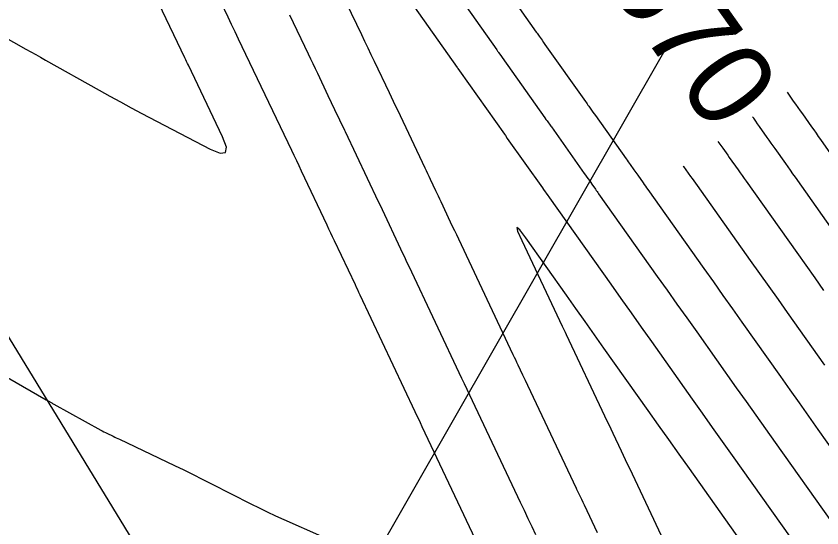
# Model space of a CAD drawing. Extents: x 954385 to 988206, y 1868364 to 1924553.
# Drawn here: x 956111.5 to 956168.2, y 1922585.3 to 1922621.3 of the extents above; entities that cross this region are included whole.
import ezdxf

# ---------------------------------------------------------------- set-up
doc = ezdxf.new("R2010")
doc.units = 0
for name, color, linetype in [('Default', 7, 'Continuous'), ('Ex_Contour Labels', 7, 'Continuous'), ('Ex_Major Contours', 7, 'Continuous'), ('Ex_Minor Contours', 7, 'Continuous'), ('Slopes', 7, 'Continuous')]:
    doc.layers.add(name, color=color, linetype=linetype)

msp = doc.modelspace()

# ---------------------------------------------------------------- linework, layer by layer
at = {"layer": 'Default'}
msp.add_line((957221.14, 1920784.239), (956045.796, 1922705.182), dxfattribs=at)
at = {"layer": 'Ex_Major Contours'}
for points in [[(956136.775, 1922625.833), (956142.493, 1922617.713), (956142.519, 1922617.675), (956142.546, 1922617.638), (956142.654, 1922617.486), (956145.822, 1922613.015), (956145.892, 1922612.917), (956146.031, 1922612.721), (956148.501, 1922609.239), (956148.59, 1922609.113), (956148.701, 1922608.956), (956148.768, 1922608.862), (956148.889, 1922608.69), (956148.945, 1922608.612), (956149, 1922608.534), (956153.316, 1922602.451), (956154.03, 1922601.444), (956154.744, 1922600.437), (956155.459, 1922599.43), (956156.173, 1922598.423), (956159.05, 1922594.365), (956159.754, 1922593.372), (956160.458, 1922592.379), (956161.162, 1922591.387), (956161.866, 1922590.394), (956166.007, 1922584.558)], [(956152.375, 1922584.951), (956151.457, 1922586.896), (956151.362, 1922587.097), (956151.267, 1922587.298), (956150.927, 1922588.018), (956150.903, 1922588.069), (956147.47, 1922595.33), (956147.3, 1922595.69), (956147.13, 1922596.049), (956146.79, 1922596.769), (956146.705, 1922596.949), (956146.62, 1922597.128), (956146.535, 1922597.308), (956146.45, 1922597.488), (956142.61, 1922605.619), (956142.468, 1922605.921), (956142.325, 1922606.224), (956142.182, 1922606.526), (956142.04, 1922606.828), (956141.371, 1922608.243), (956141.277, 1922608.442), (956141.183, 1922608.642), (956141.089, 1922608.841), (956140.995, 1922609.04), (956140.619, 1922609.837), (956140.525, 1922610.036), (956140.431, 1922610.235), (956140.337, 1922610.434), (956140.242, 1922610.633), (956138.313, 1922614.713), (956138.17, 1922615.015), (956138.027, 1922615.317), (956137.883, 1922615.619), (956137.739, 1922615.92), (956136.682, 1922618.132), (956136.457, 1922618.601), (956136.233, 1922619.07), (956136.009, 1922619.539), (956135.785, 1922620.009), (956133.99, 1922623.763)], [(956169.685, 1922605.236), (956166.312, 1922609.991), (956166.142, 1922610.231), (956165.971, 1922610.472), (956165.801, 1922610.712), (956165.631, 1922610.952), (956164.882, 1922612.009), (956164.746, 1922612.202), (956164.609, 1922612.395), (956164.472, 1922612.588), (956164.335, 1922612.781), (956163.788, 1922613.553), (956163.651, 1922613.746), (956163.515, 1922613.939), (956163.378, 1922614.132), (956163.303, 1922614.237)]]:
    msp.add_lwpolyline(points, dxfattribs=at)
at = {"layer": 'Ex_Minor Contours'}
for points in [[(956144.012, 1922584.033), (956140.046, 1922592.425), (956139.922, 1922592.689), (956139.797, 1922592.953), (956139.672, 1922593.218), (956139.547, 1922593.482), (956135.672, 1922601.69), (956135.587, 1922601.869), (956135.502, 1922602.049), (956135.417, 1922602.228), (956135.333, 1922602.408), (956133.864, 1922605.515), (956133.735, 1922605.787), (956133.606, 1922606.059), (956133.478, 1922606.331), (956133.349, 1922606.604), (956131.547, 1922610.416), (956131.375, 1922610.779), (956131.203, 1922611.142), (956131.03, 1922611.505), (956130.857, 1922611.868), (956127.365, 1922619.174), (956127.117, 1922619.693), (956126.868, 1922620.213), (956126.62, 1922620.733), (956126.372, 1922621.253), (956122.874, 1922628.587)], [(956142.801, 1922627.681), (956148.072, 1922620.195), (956148.122, 1922620.124), (956148.173, 1922620.052), (956148.224, 1922619.98), (956148.275, 1922619.908), (956148.478, 1922619.622), (956148.579, 1922619.479), (956148.681, 1922619.335), (956151.536, 1922615.307), (956151.594, 1922615.225), (956151.652, 1922615.144), (956151.709, 1922615.062), (956151.767, 1922614.981), (956152.056, 1922614.573), (956152.23, 1922614.328), (956154.397, 1922611.273), (956154.465, 1922611.177), (956154.533, 1922611.081), (956154.601, 1922610.985), (956154.669, 1922610.889), (956154.941, 1922610.505), (956155.009, 1922610.409), (956155.077, 1922610.313), (956155.145, 1922610.217), (956155.214, 1922610.121), (956155.586, 1922609.595), (956155.67, 1922609.476), (956155.755, 1922609.356), (956155.84, 1922609.236), (956155.925, 1922609.117), (956159.863, 1922603.565), (956160.535, 1922602.619), (956161.206, 1922601.672), (956161.878, 1922600.726), (956162.549, 1922599.779), (956165.253, 1922595.965), (956165.915, 1922595.032), (956166.576, 1922594.099), (956167.238, 1922593.166), (956167.9, 1922592.233), (956171.689, 1922586.892)], [(956110.391, 1922619.987), (956112.142, 1922619.004), (956112.485, 1922618.811), (956112.829, 1922618.618), (956113.172, 1922618.425), (956113.516, 1922618.233), (956117.303, 1922616.109), (956118.05, 1922615.694), (956118.8, 1922615.283), (956119.553, 1922614.878), (956120.309, 1922614.478), (956125.102, 1922611.962), (956125.808, 1922611.674), (956126.192, 1922611.721), (956126.253, 1922612.103), (956125.992, 1922612.82), (956123.582, 1922617.862), (956123.519, 1922617.994), (956123.456, 1922618.126), (956123.393, 1922618.257), (956123.331, 1922618.389), (956119.416, 1922626.597)], [(956139.788, 1922626.757), (956145.282, 1922618.954), (956145.314, 1922618.909), (956145.346, 1922618.864), (956145.378, 1922618.818), (956145.41, 1922618.773), (956145.571, 1922618.547), (956145.667, 1922618.411), (956148.679, 1922614.161), (956148.754, 1922614.055), (956148.829, 1922613.949), (956149.093, 1922613.578), (956149.13, 1922613.525), (956151.449, 1922610.256), (956151.539, 1922610.129), (956151.629, 1922610.001), (956151.81, 1922609.746), (956151.9, 1922609.619), (956151.991, 1922609.492), (956152.237, 1922609.143), (956152.294, 1922609.063), (956152.35, 1922608.984), (956152.406, 1922608.905), (956152.462, 1922608.825), (956156.59, 1922603.008), (956157.282, 1922602.032), (956157.975, 1922601.055), (956158.668, 1922600.078), (956159.361, 1922599.101), (956162.151, 1922595.165), (956162.834, 1922594.202), (956163.517, 1922593.239), (956164.2, 1922592.276), (956164.883, 1922591.314), (956168.848, 1922585.725)], [(956148.045, 1922584.805), (956147.776, 1922585.376), (956147.506, 1922585.947), (956147.237, 1922586.518), (956146.967, 1922587.088), (956143.58, 1922594.255), (956143.394, 1922594.648), (956143.209, 1922595.041), (956143.023, 1922595.434), (956142.838, 1922595.827), (956139.117, 1922603.706), (956139.016, 1922603.921), (956138.914, 1922604.136), (956138.813, 1922604.351), (956138.711, 1922604.566), (956137.071, 1922608.036), (956136.966, 1922608.258), (956134.634, 1922613.191), (956134.615, 1922613.23), (956134.597, 1922613.269), (956133.9, 1922614.727), (956133.661, 1922615.226), (956133.423, 1922615.725), (956132.682, 1922617.276), (956132.519, 1922617.617), (956132.355, 1922617.959), (956132.192, 1922618.3), (956132.029, 1922618.642), (956130.718, 1922621.381)], [(956168.979, 1922611.405), (956168.105, 1922612.638), (956167.946, 1922612.864), (956167.786, 1922613.089), (956167.627, 1922613.315), (956167.467, 1922613.54), (956166.828, 1922614.441), (956166.668, 1922614.667), (956166.508, 1922614.892), (956166.349, 1922615.117), (956166.189, 1922615.343), (956165.747, 1922615.966)], [(956160.86, 1922612.507), (956161.204, 1922612.023), (956161.318, 1922611.862), (956161.432, 1922611.701), (956161.546, 1922611.54), (956161.659, 1922611.38), (956162.282, 1922610.5), (956162.424, 1922610.3), (956162.566, 1922610.1), (956162.708, 1922609.9), (956162.85, 1922609.699), (956166.411, 1922604.679), (956167.04, 1922603.793), (956167.668, 1922602.907), (956168.297, 1922602.021)], [(956158.417, 1922610.778), (956158.436, 1922610.75), (956158.934, 1922610.048), (956159.047, 1922609.888), (956159.161, 1922609.728), (956159.274, 1922609.568), (956159.387, 1922609.408), (956163.137, 1922604.122), (956163.787, 1922603.206), (956164.437, 1922602.29), (956165.087, 1922601.373), (956165.737, 1922600.457), (956168.355, 1922596.765)], [(956163.166, 1922583.39), (956158.849, 1922589.475), (956158.124, 1922590.497), (956157.398, 1922591.52), (956156.673, 1922592.542), (956155.948, 1922593.565), (956152.833, 1922597.958), (956152.173, 1922598.889), (956151.513, 1922599.82), (956150.853, 1922600.75), (956150.193, 1922601.681), (956147.334, 1922605.711), (956146.902, 1922606.283), (956146.71, 1922606.446), (956146.758, 1922606.199), (956147.045, 1922605.542), (956149.895, 1922599.506), (956149.964, 1922599.361), (956150.032, 1922599.216), (956150.101, 1922599.072), (956150.169, 1922598.927), (956152.876, 1922593.199), (956153.022, 1922592.892), (956153.167, 1922592.584), (956153.313, 1922592.276), (956153.458, 1922591.969), (956154.04, 1922590.738), (956154.185, 1922590.43), (956154.331, 1922590.123), (956154.476, 1922589.815), (956154.621, 1922589.507), (956158.181, 1922581.97)], [(956109.776, 1922596.497), (956113.57, 1922594.32), (956113.615, 1922594.295), (956113.659, 1922594.27), (956113.703, 1922594.245), (956113.748, 1922594.22), (956113.926, 1922594.121), (956113.97, 1922594.096), (956114.015, 1922594.071), (956114.059, 1922594.047), (956114.104, 1922594.022), (956117.41, 1922592.191), (956117.517, 1922592.132), (956117.625, 1922592.076), (956117.734, 1922592.02), (956117.843, 1922591.966), (956118.283, 1922591.754), (956118.393, 1922591.701), (956118.503, 1922591.648), (956118.613, 1922591.596), (956118.723, 1922591.543), (956122.591, 1922589.697), (956123.249, 1922589.38), (956123.906, 1922589.059), (956124.56, 1922588.735), (956125.213, 1922588.406), (956127.979, 1922587.003), (956128.553, 1922586.717), (956129.13, 1922586.437), (956129.71, 1922586.165), (956130.294, 1922585.9), (956132.948, 1922584.715)]]:
    msp.add_lwpolyline(points, dxfattribs=at)
at = {"layer": 'Slopes'}
msp.add_lwpolyline([(956157.131, 1922618.928), (956118.188, 1922550.894), (956118.166, 1922556.894), (956118.188, 1922550.894), (956123.373, 1922553.913)], dxfattribs=at)

# ---------------------------------------------------------------- texts
at = {"layer": 'Ex_Contour Labels'}
msp.add_text('570', height=6, rotation=305.2935, dxfattribs=at).set_placement((956152.807, 1922623.872))

doc.saveas('drawing.dxf')
